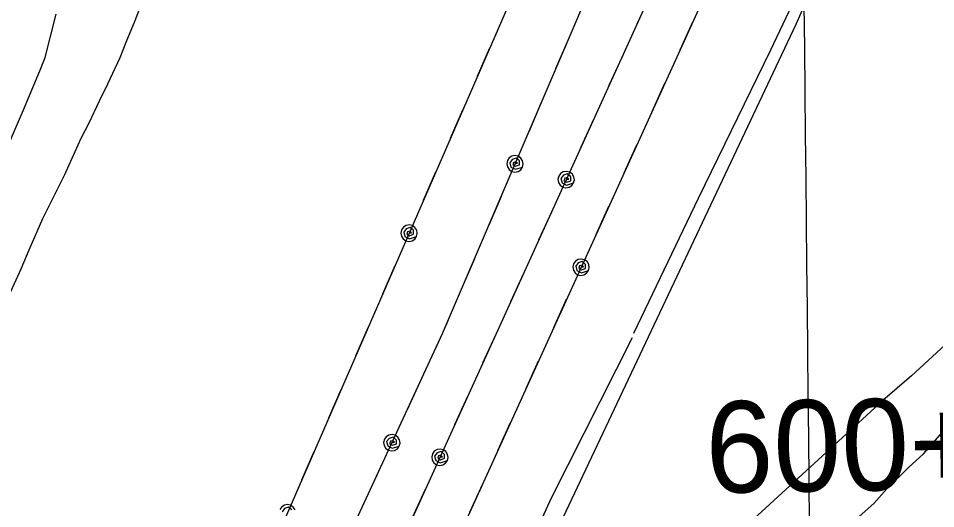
# Model space of a CAD drawing. Extents: x 3625074 to 3663148, y 511451 to 537151.
# Drawn here: x 3654754 to 3655759, y 525000 to 525537 of the extents above; entities that cross this region are included whole.
import ezdxf

# ---------------------------------------------------------------- set-up
doc = ezdxf.new("R2010")
doc.units = 0
for name, color, linetype in [('V-GRID-MAJR', 7, 'Continuous'), ('V-SITE-VEGE', 7, 'Continuous'), ('V-SURV-IDEN', 7, 'Continuous'), ('V-TOPO-SHOR', 7, 'Continuous'), ('V-UTIL-LINE', 7, 'Continuous')]:
    doc.layers.add(name, color=color, linetype=linetype)

msp = doc.modelspace()

# ---------------------------------------------------------------- linework, layer by layer
at = {"layer": 'V-GRID-MAJR'}
msp.add_spline([(3655702.349, 517124.989), (3655639.7800000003, 523183.706), (3655577.191, 529244.355), (3655514.6010000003, 535305.018), (3655514.5810000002, 535306.936)], degree=3, dxfattribs=at)
at = {"layer": 'V-SITE-VEGE'}
for points in [[(3656630.29, 526555.993), (3656626.079, 526290.128), (3656637.8200000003, 526022.225), (3656637.464, 525950.322), (3656630.845, 525927.208), (3656625.129, 525918.256), (3656605.505, 525897.242), (3656461.733, 525775.971), (3656359.698, 525690.285), (3656286.734, 525624.62), (3656217.718, 525567.87), (3656061.74, 525438.105), (3655992.8540000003, 525374.875), (3655938.867, 525333.153), (3655888.437, 525290.323), (3655852.515, 525258.9720000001), (3655773.855, 525183.176), (3655732.7600000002, 525145.243), (3655701.469, 525118.109), (3655196.919, 524655.601)], [(3655245.4280000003, 524766.705), (3655606.259, 525530.144), (3655640.9280000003, 525609.17), (3655680.126, 525698.127), (3655734.269, 525807.846), (3655774.265, 525896.426)], [(3654887.819, 525549.061), (3654881.884, 525533.709), (3654871.9590000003, 525509.969), (3654865.36, 525493.218)], [(3654745.2490000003, 525402.226), (3654759.8170000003, 525436.446), (3654777.683, 525479.0380000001), (3654783.631, 525493.7), (3654795.863, 525541.033)], [(3654865.36, 525493.218), (3654852.071, 525464.5650000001), (3654842.742, 525445.682), (3654831.433, 525421.915), (3654822.7600000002, 525405.126), (3654809.481, 525375.778), (3654804.838, 525365.2980000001), (3654780.852, 525317.0430000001), (3654765.59, 525282.811), (3654756.992, 525261.866), (3654743.705, 525233.212)], [(3655668.95, 524985.349), (3655691.417, 525005.18), (3655705.644, 525021.386), (3655729.4280000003, 525044.704), (3655745.759, 525059.569), (3655766.759, 525083.524), (3655782.412, 525097.682), (3655805.5700000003, 525117.527), (3655819.906, 525128.193), (3655842.426, 525145.259), (3655856.748, 525156.615), (3655878.59, 525172.973), (3655893.6180000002, 525183.655), (3655915.419, 525202.087), (3655921.543, 525207.746), (3655938.539, 525224.007), (3655948.042, 525233.888), (3655958.914, 525244.4890000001)]]:
    msp.add_lwpolyline(points, dxfattribs=at)
at = {"layer": 'V-TOPO-SHOR'}
for points in [[(3656129.47, 527024.551), (3656151.281, 526880.257), (3656151.365, 526875.909), (3656148.862, 526862.417), (3656065.49, 526678.099), (3655969.904, 526491.5650000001), (3655882.43, 526274.348), (3655877.973, 526259.629), (3655876.294, 526244.5700000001), (3655878.014, 526217.321), (3655880.302, 526181.383), (3655883.509, 526158.908), (3655886.2060000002, 526142.354), (3655884.9450000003, 526126.118), (3655881.1950000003, 526115.763), (3655868.088, 526098.503), (3655776.204, 525924.6950000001), (3655685.166, 525727.968), (3655623.671, 525597.461), (3655601.569, 525550.9990000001), (3655578.103, 525501.6680000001), (3655499.046, 525339.184), (3655428.145, 525191.575)], [(3655426.662, 525186.817), (3655338.213, 525011.789), (3655255.924, 524832.634)]]:
    msp.add_lwpolyline(points, dxfattribs=at)
at = {"layer": 'V-UTIL-LINE'}
for points in [[(3659771.1064190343, 529450.7660722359), (3657365.0712311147, 528146.3336811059), (3656699.1295629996, 527789.951393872), (3656427.1411069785, 527838.956295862), (3656327.5063062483, 527630.3027131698), (3656207.1685469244, 527529.2549152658), (3656013.7759337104, 527060.0608536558), (3655819.7123218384, 526594.426784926), (3655623.6917138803, 526137.821698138), (3655417.255126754, 525654.960663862), (3655218.723523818, 525191.105591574), (3655001.86795753, 524723.0525276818), (3654787.2593867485, 524261.96444985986), (3654583.4037944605, 523800.68537241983), (3654361.5642381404, 523341.559290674), (3654147.9356653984, 522884.08620562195), (3653919.5101222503, 522383.125207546), (3653709.509542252, 521948.922075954), (3653498.531964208, 521494.5699846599), (3653068.305824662, 520569.6028345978), (3652663.41263445, 519678.005617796), (3651448.762063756, 517085.59080263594)], [(3656277.177406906, 527897.849178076), (3656156.642647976, 527548.499876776), (3655755.855449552, 526641.3336911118), (3655554.1398529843, 526173.788626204), (3655354.6572519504, 525697.224579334), (3654938.689083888, 524741.597490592), (3654301.9423573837, 523369.0412357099), (3653663.056635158, 522002.7519682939), (3653424.502112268, 521499.79797420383), (3652804.990351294, 520147.38767902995), (3651873.2732147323, 518121.9957298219), (3651389.9201814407, 517084.999803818)], [(3656593.6707739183, 527803.7683662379), (3655527.14690697, 525607.6727584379), (3652897.248166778, 519829.441314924), (3651602.848755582, 517087.13679954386)], [(3655691.867577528, 526101.807770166), (3655056.9998472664, 524706.1665614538), (3654410.660139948, 523315.65134249), (3653766.4054284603, 521920.521132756), (3653279.938401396, 520844.6232845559), (3652473.9720133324, 519103.507766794), (3651527.9379054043, 517086.3858010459)], [(3655445.913069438, 525561.1218515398), (3655431.835097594, 525530.1739134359)], [(3655492.920975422, 525532.474908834), (3655478.83700359, 525501.5289707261)], [(3655356.2332487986, 525512.38694901), (3655342.8542755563, 525481.1290115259)], [(3655270.5054202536, 525503.898965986), (3655256.936447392, 525472.7240283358)], [(3655415.2721307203, 525493.7639862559), (3655401.1941588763, 525462.8150481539)], [(3655462.26703673, 525465.1230435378), (3655448.1820649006, 525434.1771054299)], [(3655327.115307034, 525444.3560850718), (3655313.73733379, 525413.0991475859)], [(3655240.9714793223, 525436.0481016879), (3655227.401506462, 525404.8731640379)], [(3655384.6321920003, 525426.4061209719), (3655370.553220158, 525395.4571828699)], [(3655431.61209804, 525397.7711782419), (3655417.5281262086, 525366.825240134)], [(3655298.391364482, 525377.2452192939), (3655301.211358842, 525377.8192181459), (3655299.523362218, 525379.4202149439), (3655296.84736757, 525378.8042161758), (3655295.999369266, 525376.0022217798), (3655299.056363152, 525374.5182247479), (3655303.4503543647, 525376.1552214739), (3655303.341354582, 525380.420212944), (3655299.5413621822, 525383.4542068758), (3655295.211370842, 525381.966209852), (3655292.60237606, 525378.3362171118), (3655293.963373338, 525373.708226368), (3655298.8883634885, 525371.2492312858), (3655306.665347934, 525373.703226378), (3655307.3913464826, 525377.1392195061), (3655306.7463477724, 525380.5912126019), (3655304.8293516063, 525383.5342067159), (3655301.933357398, 525385.5192027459), (3655298.4973642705, 525386.2442012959), (3655295.045371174, 525385.599202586), (3655292.10237706, 525383.6832064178), (3655290.11738103, 525380.7862122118), (3655289.39238248, 525377.3502190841), (3655290.0373811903, 525373.8982259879), (3655291.954377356, 525370.9562318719), (3655294.850371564, 525368.971235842), (3655298.286364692, 525368.245237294), (3655301.738357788, 525368.8902360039), (3655304.681351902, 525370.8072321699), (3655306.665347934, 525373.703226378)], [(3655211.43753839, 525368.1972373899), (3655197.86756553, 525337.0222997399)], [(3655354.405252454, 525359.9582538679), (3655357.236246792, 525360.4682528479), (3655355.5852500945, 525362.1072495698), (3655352.8952554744, 525361.5522506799), (3655351.985257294, 525358.7692562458), (3655355.0082512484, 525357.2172593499), (3655359.43724239, 525358.754256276), (3655359.425242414, 525363.021247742), (3655355.693249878, 525366.140241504), (3655351.3312586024, 525364.7492442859), (3655348.641263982, 525361.179251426), (3655349.89726147, 525356.521260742), (3655354.766251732, 525353.9522658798), (3655362.5972360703, 525356.231261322), (3655363.400234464, 525359.6492544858), (3655362.833235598, 525363.1152475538), (3655360.9832392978, 525366.1002415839), (3655358.1312450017, 525368.150237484), (3655354.713251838, 525368.95223588), (3655351.2472587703, 525368.3852370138), (3655348.26226474, 525366.5352407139), (3655346.213268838, 525363.6842464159), (3655345.410270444, 525360.266253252), (3655345.97726931, 525356.8002601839), (3655347.82726561, 525353.8152661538), (3655350.678259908, 525351.7652702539), (3655354.0972530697, 525350.9632718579), (3655357.56224614, 525351.5302707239), (3655360.54724017, 525353.3802670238), (3655362.5972360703, 525356.231261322)], [(3655283.0463951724, 525341.3912910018), (3655269.6684219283, 525310.133353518)], [(3655338.256284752, 525324.458324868), (3655324.1783129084, 525293.509386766)], [(3655400.958159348, 525330.4193129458), (3655386.873187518, 525299.4733748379)], [(3655182.3025966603, 525301.263371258), (3655185.1245910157, 525301.8203701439), (3655183.446594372, 525303.43236692), (3655180.7665997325, 525302.83236812), (3655179.90260146, 525300.0353737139), (3655182.950595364, 525298.5333767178), (3655187.3535865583, 525300.1423734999), (3655187.271586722, 525304.4083649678), (3655183.489594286, 525307.4663588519), (3655179.1506029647, 525306.0043617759), (3655176.5196082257, 525302.390369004), (3655177.8516055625, 525297.7543782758), (3655182.7625957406, 525295.264383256), (3655190.554580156, 525297.6713784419), (3655191.300578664, 525301.1023715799), (3655190.6775799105, 525304.559364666), (3655188.7785837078, 525307.513358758), (3655185.8945894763, 525309.5153547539), (3655182.46259634, 525310.2623532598), (3655179.0066032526, 525309.638354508), (3655176.0526091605, 525307.740358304), (3655174.050613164, 525304.855364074), (3655173.3036146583, 525301.4243709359), (3655173.92761341, 525297.9683778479), (3655175.8256096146, 525295.014383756), (3655178.7106038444, 525293.0113877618), (3655182.1415969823, 525292.2653892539), (3655185.5975900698, 525292.8883880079), (3655188.551584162, 525294.7873842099), (3655190.554580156, 525297.6713784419)], [(3655253.928453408, 525273.360427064), (3655240.550480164, 525242.103489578)], [(3655370.71721983, 525263.9774458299), (3655373.549214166, 525264.4864448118), (3655371.8982174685, 525266.1264415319), (3655369.208222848, 525265.571442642), (3655368.298224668, 525262.7884482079), (3655371.320218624, 525261.2364513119), (3655375.7492097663, 525262.7724482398), (3655375.738209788, 525267.0394397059), (3655372.00721725, 525270.1594334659), (3655367.6452259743, 525268.7694362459), (3655364.9542313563, 525265.1994433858), (3655366.2092288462, 525260.5424526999), (3655371.0782191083, 525257.9714578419), (3655378.9092034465, 525260.2484532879), (3655379.7122018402, 525263.66744645), (3655379.1462029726, 525267.1334395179), (3655377.296206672, 525270.118433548), (3655374.446212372, 525272.1684294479), (3655371.0272192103, 525272.9714278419), (3655367.561226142, 525272.405428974), (3655364.576232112, 525270.5564326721), (3655362.526236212, 525267.7054383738), (3655361.7232378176, 525264.28744521), (3655362.2892366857, 525260.821452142), (3655364.1382329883, 525257.8354581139), (3655366.9892272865, 525255.785462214), (3655370.4072204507, 525254.98246382), (3655373.8732135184, 525255.548462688), (3655376.8592075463, 525257.3984589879), (3655378.9092034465, 525260.2484532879)], [(3655166.7366277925, 525265.504442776), (3655153.1666549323, 525234.329505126)], [(3655307.615346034, 525257.100459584), (3655293.5373741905, 525226.151521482)], [(3655354.56225214, 525228.480516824), (3655340.4772803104, 525197.5355787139)], [(3655224.811511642, 525205.3295631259), (3655218.723523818, 525191.105591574), (3655210.9345393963, 525174.294625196)], [(3655137.20268686, 525197.6535784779), (3655123.6327139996, 525166.479640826)], [(3655276.9754073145, 525189.741594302), (3655262.896435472, 525158.7936561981)], [(3655323.90731345, 525161.1286515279), (3655309.8233416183, 525130.183713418)], [(3655107.668745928, 525129.8037141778), (3655094.0987730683, 525098.6287765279)], [(3655194.1195730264, 525138.000697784), (3655179.8266016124, 525107.1507594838)], [(3655246.334468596, 525122.383729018), (3655232.2564967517, 525091.4357909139)], [(3655293.2533747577, 525093.776786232), (3655279.1684029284, 525062.831848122)], [(3655163.4316344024, 525071.764830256), (3655166.266628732, 525072.255829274), (3655164.625632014, 525073.905825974), (3655161.9326374, 525073.369827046), (3655161.0036392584, 525070.5928325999), (3655164.0156332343, 525069.0198357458), (3655168.4546243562, 525070.5258327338), (3655168.47262432, 525074.7928241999), (3655164.76263174, 525077.93781791), (3655160.3906404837, 525076.5778206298), (3655157.676645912, 525073.025827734), (3655158.900643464, 525068.3598370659), (3655163.7516337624, 525065.7568422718), (3655171.5976180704, 525067.981837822), (3655172.423616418, 525071.393830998), (3655171.880617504, 525074.8638240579), (3655170.0516211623, 525077.8618180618), (3655167.214626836, 525079.9308139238), (3655163.801633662, 525080.7568122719), (3655160.3326406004, 525080.2148133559), (3655157.334646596, 525078.3848170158), (3655155.265650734, 525075.54782269), (3655154.4386523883, 525072.135829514), (3655154.9816513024, 525068.6658364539), (3655156.810647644, 525065.66784245), (3655159.6476419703, 525063.5988465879), (3655163.0606351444, 525062.7728482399), (3655166.5306282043, 525063.3148471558), (3655169.5276222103, 525065.1448434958), (3655171.5976180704, 525067.981837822)], [(3655078.1338049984, 525061.95284988), (3655064.564832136, 525030.77791223)], [(3655216.1075290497, 525055.935861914), (3655218.938523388, 525056.4458608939), (3655217.28752669, 525058.084857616), (3655214.5985320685, 525057.5298587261), (3655213.6885338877, 525054.746864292), (3655216.7105278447, 525053.1948673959), (3655221.139518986, 525054.731864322), (3655221.12751901, 525058.998855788), (3655217.396526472, 525062.11784955), (3655213.0335351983, 525060.72785233), (3655210.343540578, 525057.1568594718), (3655211.6005380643, 525052.4998687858), (3655216.4695283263, 525049.929873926), (3655224.2995126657, 525052.2088693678), (3655225.10251106, 525055.6278625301), (3655224.535512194, 525059.093855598), (3655222.685515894, 525062.078849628), (3655219.834521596, 525064.1278455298), (3655216.415528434, 525064.9308439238), (3655212.949535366, 525064.363845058), (3655209.964541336, 525062.513848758), (3655207.915545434, 525059.6628544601), (3655207.11254704, 525056.2438612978), (3655207.6795459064, 525052.7778682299), (3655209.529542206, 525049.7928741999), (3655212.380536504, 525047.7438782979), (3655215.799529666, 525046.9408799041), (3655219.2655227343, 525047.5078787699), (3655222.2505167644, 525049.3578750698), (3655224.2995126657, 525052.2088693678)], [(3655147.036667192, 525036.378901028), (3655132.74269578, 525005.528962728)], [(3655199.9585613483, 525020.435932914), (3655185.8805895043, 524989.4879948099)], [(3655262.5984360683, 525026.4249209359), (3655248.513464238, 524995.479982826)], [(3655057.3738465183, 524998.3139771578), (3655055.4758503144, 525001.2679712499), (3655052.590856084, 525003.2709672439), (3655049.1598629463, 525004.01796575), (3655045.703869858, 525003.3939669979), (3655042.7498757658, 525001.4949707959), (3655040.7468797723, 524998.610976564)], [(3655053.96785333, 524998.163977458), (3655050.185860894, 525001.2219713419), (3655045.846869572, 524999.7599742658), (3655043.215874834, 524996.145981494)]]:
    msp.add_lwpolyline(points, dxfattribs=at)

# ---------------------------------------------------------------- texts
at = {"layer": 'V-SURV-IDEN'}
msp.add_text('600+45.6', height=100, rotation=0.8705827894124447, dxfattribs=at).set_placement((3655507.7293840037, 525016.8068591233))

doc.saveas('drawing.dxf')
